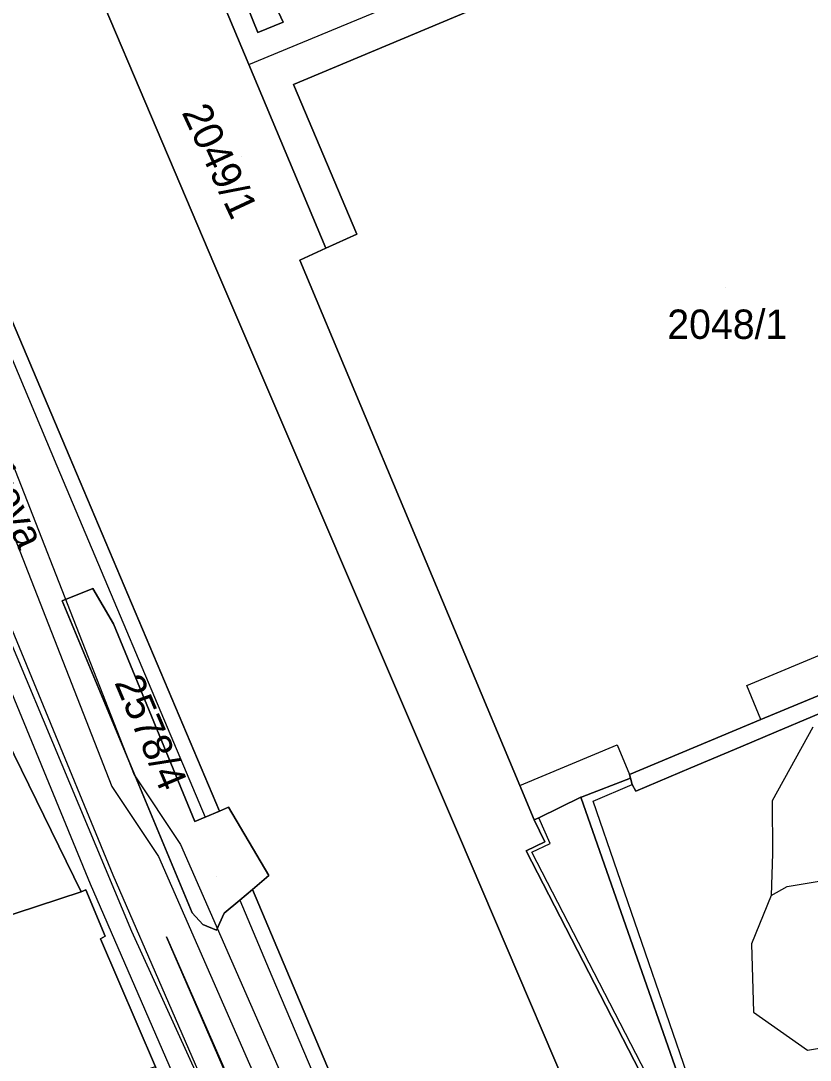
# Model space of a CAD drawing. Extents: x -263423 to -261326, y -1240067 to -1237864.
# Drawn here: x -262589.7 to -262535.9, y -1239165.7 to -1239094.9 of the extents above; entities that cross this region are included whole.
import ezdxf

# ---------------------------------------------------------------- set-up
doc = ezdxf.new("R2010")
doc.units = 0
for name, color, linetype in [('body_kn', 7, 'Continuous'), ('kladpar_druhypozemkov', 7, 'Continuous'), ('kladpar_hranice', 7, 'Continuous'), ('kladpar_parcelnecisla', 7, 'Continuous'), ('kladpar_plochy', 7, 'Continuous'), ('linie', 7, 'Continuous'), ('popisy', 7, 'Continuous'), ('tarchy_linie', 7, 'Continuous'), ('zappar_hrandruhpozemk', 7, 'Continuous')]:
    doc.layers.add(name, color=color, linetype=linetype)

msp = doc.modelspace()

# ---------------------------------------------------------------- linework, layer by layer
at = {"layer": 'body_kn'}
for p, q in [((-262571.78, -1239095.03), (-262571.78, -1239095.03)), ((-262573.52, -1239095.73), (-262573.52, -1239095.73)), ((-262574.12, -1239097.92), (-262574.12, -1239097.92)), ((-262574.12, -1239097.92), (-262574.12, -1239097.92)), ((-262571.09, -1239099.28), (-262571.09, -1239099.28)), ((-262566.76, -1239109.46), (-262566.76, -1239109.46)), ((-262568.87, -1239110.43), (-262568.87, -1239110.43)), ((-262570.64, -1239111.24), (-262570.64, -1239111.24)), ((-262576.44, -1239111.62), (-262576.44, -1239111.62)), ((-262586.37, -1239124.56), (-262586.37, -1239124.56)), ((-262587.21, -1239125.24), (-262587.21, -1239125.24)), ((-262584.76, -1239133.59), (-262584.76, -1239133.59)), ((-262586.85, -1239134.43), (-262586.85, -1239134.43)), ((-262583.35, -1239136.01), (-262583.35, -1239136.01)), ((-262540.2, -1239140.2), (-262540.2, -1239140.2)), ((-262539.23, -1239142.53), (-262539.23, -1239142.53)), ((-262539.23, -1239142.53), (-262539.23, -1239142.53)), ((-262538.19, -1239143.36), (-262538.19, -1239143.36)), ((-262549.03, -1239144.24), (-262549.03, -1239144.24)), ((-262540.6, -1239144.38), (-262540.6, -1239144.38)), ((-262544.01, -1239145.82), (-262544.01, -1239145.82)), ((-262581.93, -1239146.29), (-262581.93, -1239146.29)), ((-262548.18, -1239146.26), (-262548.18, -1239146.26)), ((-262548.11, -1239146.52), (-262548.11, -1239146.52)), ((-262583.45, -1239147.08), (-262583.45, -1239147.08)), ((-262555.65, -1239147.02), (-262555.65, -1239147.02)), ((-262555.65, -1239147.02), (-262555.65, -1239147.02)), ((-262548, -1239146.96), (-262548, -1239146.96)), ((-262547.76, -1239147.4), (-262547.76, -1239147.4)), ((-262551.51, -1239147.82), (-262551.51, -1239147.82)), ((-262551.51, -1239147.82), (-262551.51, -1239147.82)), ((-262551.4, -1239147.78), (-262551.4, -1239147.78)), ((-262550.66, -1239148.08), (-262550.66, -1239148.08)), ((-262538.46, -1239148.06), (-262538.46, -1239148.06)), ((-262576.13, -1239148.77), (-262576.13, -1239148.77)), ((-262575.51, -1239148.5), (-262575.51, -1239148.5)), ((-262575.51, -1239148.5), (-262575.51, -1239148.5)), ((-262577.8, -1239149.48), (-262577.8, -1239149.48)), ((-262577.11, -1239149.18), (-262577.11, -1239149.18)), ((-262554.67, -1239149.36), (-262554.67, -1239149.36)), ((-262554.37, -1239149.22), (-262554.37, -1239149.22)), ((-262559.84, -1239150.36), (-262559.84, -1239150.36)), ((-262553.96, -1239150.85), (-262553.96, -1239150.85)), ((-262553.58, -1239150.96), (-262553.58, -1239150.96)), ((-262578.79, -1239151.03), (-262578.79, -1239151.03)), ((-262555.22, -1239151.47), (-262555.22, -1239151.47)), ((-262554.84, -1239151.56), (-262554.84, -1239151.56)), ((-262538.43, -1239151.64), (-262538.43, -1239151.64)), ((-262580.29, -1239151.85), (-262580.29, -1239151.85)), ((-262583.38, -1239153.1), (-262583.38, -1239153.1)), ((-262572.75, -1239153.15), (-262572.75, -1239153.15)), ((-262584.91, -1239153.73), (-262584.91, -1239153.73)), ((-262585.56, -1239154.25), (-262585.56, -1239154.25)), ((-262585.56, -1239154.25), (-262585.56, -1239154.25)), ((-262585.24, -1239154.13), (-262585.24, -1239154.13)), ((-262573.88, -1239154.1), (-262573.88, -1239154.1)), ((-262538.54, -1239154.5), (-262538.54, -1239154.5)), ((-262538.54, -1239154.5), (-262538.54, -1239154.5)), ((-262537.45, -1239153.9), (-262537.45, -1239153.9)), ((-262574.73, -1239154.82), (-262574.73, -1239154.82)), ((-262574.73, -1239154.82), (-262574.73, -1239154.82)), ((-262577.99, -1239155.7), (-262577.99, -1239155.7)), ((-262575.81, -1239155.72), (-262575.81, -1239155.72)), ((-262577.25, -1239156.48), (-262577.25, -1239156.48)), ((-262583.91, -1239157.27), (-262583.91, -1239157.27)), ((-262582.13, -1239156.93), (-262582.13, -1239156.93)), ((-262579.74, -1239157.33), (-262579.74, -1239157.33)), ((-262576.32, -1239156.88), (-262576.32, -1239156.88)), ((-262584.24, -1239157.46), (-262584.24, -1239157.46)), ((-262539.86, -1239157.8), (-262539.86, -1239157.8)), ((-262572.55, -1239160), (-262572.55, -1239160)), ((-262571.53, -1239159.64), (-262571.53, -1239159.64)), ((-262571.53, -1239159.64), (-262571.53, -1239159.64)), ((-262539.73, -1239162.46), (-262539.73, -1239162.46)), ((-262536.06, -1239165.04), (-262536.06, -1239165.04))]:
    msp.add_line(p, q, dxfattribs=at)
at = {"layer": 'kladpar_druhypozemkov'}
for p, q in [((-262574.62, -1239104.15), (-262574.62, -1239104.15)), ((-262541.62, -1239113.1), (-262541.62, -1239113.1)), ((-262576.32, -1239153.25), (-262576.32, -1239153.25))]:
    msp.add_line(p, q, dxfattribs=at)
at = {"layer": 'kladpar_hranice'}
for points in [[(-262513.22, -1239243.64), (-262515.95, -1239238.18), (-262524.98, -1239221.66), (-262530.63, -1239212.83), (-262537.04, -1239201.38), (-262543.27, -1239190.25), (-262544.93, -1239185.19), (-262549.22, -1239175.19), (-262559.84, -1239150.36), (-262576.44, -1239111.62), (-262588.69, -1239082.82)], [(-262588.69, -1239082.82), (-262576.44, -1239111.62), (-262559.84, -1239150.36), (-262549.22, -1239175.19), (-262544.93, -1239185.19), (-262543.27, -1239190.25), (-262537.04, -1239201.38), (-262530.63, -1239212.83)], [(-262602.72, -1239085.95), (-262586.37, -1239124.56), (-262576.13, -1239148.77), (-262577.11, -1239149.18), (-262577.8, -1239149.48), (-262583.35, -1239136.01), (-262584.76, -1239133.59), (-262586.85, -1239134.43), (-262577.99, -1239155.7), (-262577.25, -1239156.48), (-262576.32, -1239156.88), (-262575.81, -1239155.72), (-262574.73, -1239154.82), (-262573.88, -1239154.1), (-262571.53, -1239159.64)], [(-262530.05, -1239244.29), (-262540.43, -1239222.84), (-262548.04, -1239211.3), (-262551.47, -1239205.51), (-262554.51, -1239199.66), (-262559.77, -1239187.47), (-262571.53, -1239159.64), (-262573.88, -1239154.1), (-262572.75, -1239153.15), (-262575.51, -1239148.5), (-262576.13, -1239148.77), (-262586.37, -1239124.56), (-262602.72, -1239085.95)], [(-262543.47, -1239248.83), (-262552.98, -1239228.16), (-262553.37, -1239228.35), (-262555.42, -1239223.66), (-262556.45, -1239221.35), (-262556.06, -1239221.17), (-262561.94, -1239208.27), (-262563.03, -1239205.9), (-262566.6, -1239198.07), (-262567.74, -1239198.23), (-262575.74, -1239178.23), (-262580.49, -1239166.18), (-262584.24, -1239157.46), (-262583.91, -1239157.27), (-262585.24, -1239154.13), (-262585.56, -1239154.25), (-262592.18, -1239140.76), (-262597.89, -1239126.28), (-262610.42, -1239095.63), (-262611.92, -1239091.91)], [(-262574.63, -1239092.96), (-262573.52, -1239095.73), (-262571.78, -1239095.03), (-262572.85, -1239092.7)], [(-262572.85, -1239092.7), (-262571.78, -1239095.03), (-262573.52, -1239095.73), (-262574.63, -1239092.96)], [(-262559.21, -1239094.29), (-262571.09, -1239099.28), (-262566.76, -1239109.46), (-262568.87, -1239110.43), (-262574.12, -1239097.92), (-262575.97, -1239093.5)], [(-262575.97, -1239093.5), (-262574.12, -1239097.92), (-262568.87, -1239110.43), (-262570.64, -1239111.24), (-262555.65, -1239147.02), (-262554.67, -1239149.36), (-262553.96, -1239150.85), (-262555.22, -1239151.47), (-262542.06, -1239177.04), (-262536.53, -1239187.74), (-262537.39, -1239188.21), (-262525.16, -1239211.11), (-262527.31, -1239212.2), (-262512.17, -1239243.11), (-262513.22, -1239243.64)], [(-262527.23, -1239093.05), (-262511.26, -1239130.89), (-262512.71, -1239131.5), (-262515.49, -1239132.66), (-262521.37, -1239135.13), (-262539.23, -1239142.53), (-262548.18, -1239146.26), (-262548.11, -1239146.52), (-262551.4, -1239147.78), (-262551.51, -1239147.82), (-262554.37, -1239149.22), (-262554.67, -1239149.36), (-262555.65, -1239147.02), (-262570.64, -1239111.24), (-262568.87, -1239110.43), (-262566.76, -1239109.46), (-262571.09, -1239099.28), (-262559.21, -1239094.29)], [(-262520.87, -1239136.05), (-262538.19, -1239143.36), (-262540.6, -1239144.38), (-262544.01, -1239145.82), (-262547.76, -1239147.4), (-262548, -1239146.96), (-262548.11, -1239146.52), (-262548.18, -1239146.26), (-262539.23, -1239142.53), (-262521.37, -1239135.13), (-262515.49, -1239132.66), (-262512.71, -1239131.5), (-262511.26, -1239130.89), (-262527.23, -1239093.05)], [(-262575.51, -1239148.5), (-262572.75, -1239153.15), (-262573.88, -1239154.1), (-262574.73, -1239154.82), (-262575.81, -1239155.72), (-262576.32, -1239156.88), (-262577.25, -1239156.48), (-262577.99, -1239155.7), (-262586.85, -1239134.43), (-262584.76, -1239133.59), (-262583.35, -1239136.01), (-262577.8, -1239149.48), (-262577.11, -1239149.18), (-262576.13, -1239148.77), (-262575.51, -1239148.5)], [(-262523.75, -1239210.45), (-262541.4, -1239176.69), (-262551.51, -1239147.82), (-262551.4, -1239147.78), (-262548.11, -1239146.52), (-262548, -1239146.96), (-262547.76, -1239147.4), (-262544.01, -1239145.82), (-262540.6, -1239144.38), (-262538.19, -1239143.36), (-262520.87, -1239136.05)], [(-262592.18, -1239140.76), (-262585.56, -1239154.25), (-262600.45, -1239159.14), (-262601.92, -1239159.61), (-262602.75, -1239159.91), (-262610.17, -1239162.23), (-262614.98, -1239147.38), (-262614.02, -1239146.96), (-262592.18, -1239140.76)], [(-262551.51, -1239147.82), (-262541.4, -1239176.69), (-262523.75, -1239210.45), (-262524.84, -1239210.96), (-262525.16, -1239211.11), (-262537.39, -1239188.21), (-262536.53, -1239187.74), (-262542.06, -1239177.04), (-262555.22, -1239151.47), (-262553.96, -1239150.85), (-262554.67, -1239149.36), (-262554.37, -1239149.22), (-262551.51, -1239147.82)], [(-262585.56, -1239154.25), (-262585.24, -1239154.13), (-262583.91, -1239157.27), (-262584.24, -1239157.46), (-262580.49, -1239166.18), (-262605.98, -1239173.95), (-262609.24, -1239174.96), (-262622.08, -1239178.68), (-262621.47, -1239171.45), (-262620.91, -1239165.87), (-262610.17, -1239162.23), (-262602.75, -1239159.91), (-262601.92, -1239159.61), (-262600.45, -1239159.14), (-262585.56, -1239154.25)], [(-262571.53, -1239159.64), (-262559.77, -1239187.47), (-262554.51, -1239199.66), (-262551.47, -1239205.51), (-262548.04, -1239211.3), (-262540.43, -1239222.84), (-262530.05, -1239244.29)]]:
    msp.add_lwpolyline(points, dxfattribs=at)
at = {"layer": 'kladpar_plochy'}
for points in [[(-262530.63, -1239212.83), (-262537.04, -1239201.38), (-262543.27, -1239190.25), (-262544.93, -1239185.19), (-262549.22, -1239175.19), (-262559.84, -1239150.36), (-262576.44, -1239111.62), (-262588.69, -1239082.82)], [(-262588.69, -1239082.82), (-262576.44, -1239111.62), (-262559.84, -1239150.36), (-262549.22, -1239175.19), (-262544.93, -1239185.19), (-262543.27, -1239190.25), (-262537.04, -1239201.38), (-262530.63, -1239212.83)], [(-262602.72, -1239085.95), (-262586.37, -1239124.56), (-262576.13, -1239148.77), (-262577.11, -1239149.18), (-262577.8, -1239149.48), (-262583.35, -1239136.01), (-262584.76, -1239133.59), (-262586.85, -1239134.43), (-262577.99, -1239155.7), (-262577.25, -1239156.48), (-262576.32, -1239156.88), (-262575.81, -1239155.72), (-262574.73, -1239154.82), (-262573.88, -1239154.1), (-262571.53, -1239159.64), (-262559.77, -1239187.47), (-262554.51, -1239199.66), (-262551.47, -1239205.51), (-262548.04, -1239211.3), (-262540.43, -1239222.84), (-262530.05, -1239244.29)], [(-262530.05, -1239244.29), (-262540.43, -1239222.84), (-262548.04, -1239211.3), (-262551.47, -1239205.51), (-262554.51, -1239199.66), (-262559.77, -1239187.47), (-262571.53, -1239159.64), (-262573.88, -1239154.1), (-262572.75, -1239153.15), (-262575.51, -1239148.5), (-262576.13, -1239148.77), (-262586.37, -1239124.56), (-262602.72, -1239085.95)], [(-262543.47, -1239248.83), (-262552.98, -1239228.16), (-262553.37, -1239228.35), (-262555.42, -1239223.66), (-262556.45, -1239221.35), (-262556.06, -1239221.17), (-262561.94, -1239208.27), (-262563.03, -1239205.9), (-262566.6, -1239198.07), (-262567.74, -1239198.23), (-262575.74, -1239178.23), (-262580.49, -1239166.18), (-262584.24, -1239157.46), (-262583.91, -1239157.27), (-262585.24, -1239154.13), (-262585.56, -1239154.25), (-262592.18, -1239140.76), (-262597.89, -1239126.28), (-262610.42, -1239095.63), (-262611.92, -1239091.91)], [(-262574.63, -1239092.96), (-262573.52, -1239095.73), (-262571.78, -1239095.03), (-262572.85, -1239092.7)], [(-262572.85, -1239092.7), (-262571.78, -1239095.03), (-262573.52, -1239095.73), (-262574.63, -1239092.96)], [(-262559.21, -1239094.29), (-262571.09, -1239099.28), (-262566.76, -1239109.46), (-262568.87, -1239110.43), (-262574.12, -1239097.92), (-262575.97, -1239093.5)], [(-262575.97, -1239093.5), (-262574.12, -1239097.92), (-262568.87, -1239110.43), (-262570.64, -1239111.24), (-262555.65, -1239147.02), (-262554.67, -1239149.36), (-262553.96, -1239150.85), (-262555.22, -1239151.47), (-262542.06, -1239177.04), (-262536.53, -1239187.74), (-262537.39, -1239188.21), (-262525.16, -1239211.11)], [(-262527.23, -1239093.05), (-262511.26, -1239130.89), (-262512.71, -1239131.5), (-262515.49, -1239132.66), (-262521.37, -1239135.13), (-262539.23, -1239142.53), (-262548.18, -1239146.26), (-262548.11, -1239146.52), (-262551.4, -1239147.78), (-262551.51, -1239147.82), (-262554.37, -1239149.22), (-262554.67, -1239149.36), (-262555.65, -1239147.02), (-262570.64, -1239111.24), (-262568.87, -1239110.43), (-262566.76, -1239109.46), (-262571.09, -1239099.28), (-262559.21, -1239094.29)], [(-262520.87, -1239136.05), (-262538.19, -1239143.36), (-262540.6, -1239144.38), (-262544.01, -1239145.82), (-262547.76, -1239147.4), (-262548, -1239146.96), (-262548.11, -1239146.52), (-262548.18, -1239146.26), (-262539.23, -1239142.53), (-262521.37, -1239135.13)], [(-262523.75, -1239210.45), (-262541.4, -1239176.69), (-262551.51, -1239147.82), (-262551.4, -1239147.78), (-262548.11, -1239146.52), (-262548, -1239146.96), (-262547.76, -1239147.4), (-262544.01, -1239145.82), (-262540.6, -1239144.38), (-262538.19, -1239143.36), (-262520.87, -1239136.05)]]:
    msp.add_lwpolyline(points, dxfattribs=at)
for points in [[(-262575.51, -1239148.5), (-262572.75, -1239153.15), (-262573.88, -1239154.1), (-262574.73, -1239154.82), (-262575.81, -1239155.72), (-262576.32, -1239156.88), (-262577.25, -1239156.48), (-262577.99, -1239155.7), (-262586.85, -1239134.43), (-262584.76, -1239133.59), (-262583.35, -1239136.01), (-262577.8, -1239149.48), (-262577.11, -1239149.18), (-262576.13, -1239148.77)], [(-262592.18, -1239140.76), (-262585.56, -1239154.25), (-262600.45, -1239159.14), (-262601.92, -1239159.61), (-262602.75, -1239159.91), (-262610.17, -1239162.23), (-262614.98, -1239147.38), (-262614.02, -1239146.96)], [(-262551.51, -1239147.82), (-262541.4, -1239176.69), (-262523.75, -1239210.45), (-262524.84, -1239210.96), (-262525.16, -1239211.11), (-262537.39, -1239188.21), (-262536.53, -1239187.74), (-262542.06, -1239177.04), (-262555.22, -1239151.47), (-262553.96, -1239150.85), (-262554.67, -1239149.36), (-262554.37, -1239149.22)], [(-262585.56, -1239154.25), (-262585.24, -1239154.13), (-262583.91, -1239157.27), (-262584.24, -1239157.46), (-262580.49, -1239166.18), (-262605.98, -1239173.95), (-262609.24, -1239174.96), (-262622.08, -1239178.68), (-262621.47, -1239171.45), (-262620.91, -1239165.87), (-262610.17, -1239162.23), (-262602.75, -1239159.91), (-262601.92, -1239159.61), (-262600.45, -1239159.14)]]:
    msp.add_lwpolyline(points, close=True, dxfattribs=at)
at = {"layer": 'linie'}
msp.add_lwpolyline([(-262611.92, -1239091.91), (-262610.42, -1239095.63), (-262597.89, -1239126.28), (-262592.18, -1239140.76), (-262585.56, -1239154.25), (-262585.24, -1239154.13), (-262583.91, -1239157.27), (-262584.24, -1239157.46), (-262580.49, -1239166.18), (-262575.74, -1239178.23), (-262567.74, -1239198.23), (-262566.6, -1239198.07), (-262563.03, -1239205.9), (-262561.94, -1239208.27), (-262556.06, -1239221.17), (-262556.45, -1239221.35), (-262555.42, -1239223.66), (-262553.37, -1239228.35), (-262552.98, -1239228.16), (-262543.47, -1239248.83)], dxfattribs=at)
at = {"layer": 'tarchy_linie'}
for points in [[(-262613.69, -1239082.95), (-262613.02, -1239084.51), (-262614.02, -1239086.51), (-262611.52, -1239092.51), (-262609.52, -1239093.01), (-262608.25, -1239095.76), (-262603.42, -1239104.28), (-262598.61, -1239116.19), (-262583.38, -1239153.1), (-262568.22, -1239187.97), (-262543.46, -1239241.35), (-262541.52, -1239246.51), (-262539.02, -1239246.51), (-262535.23, -1239256.14), (-262511.56, -1239307.97), (-262487.76, -1239359.26), (-262467.57, -1239391.97), (-262444.02, -1239444.87), (-262442.69, -1239447.27)], [(-262608.18, -1239084.44), (-262606.82, -1239087.41), (-262583.45, -1239147.08), (-262580.29, -1239151.85), (-262562.56, -1239192.26), (-262546.67, -1239225.53), (-262533.38, -1239253.98), (-262525.2, -1239271.38), (-262508.02, -1239307.59), (-262503.72, -1239317.17), (-262482.39, -1239363.59), (-262461.46, -1239409.68), (-262443.58, -1239447.57)], [(-262605.27, -1239086.7), (-262581.93, -1239146.29), (-262578.79, -1239151.03), (-262561, -1239191.58), (-262545.14, -1239224.8), (-262531.84, -1239253.26)], [(-262513.32, -1239308.08), (-262536.53, -1239257.27), (-262538.66, -1239258.23), (-262538.73, -1239258.09), (-262539.34, -1239256.66), (-262539.63, -1239255.97), (-262540.03, -1239255.11), (-262537.8, -1239254.11), (-262540.14, -1239248.16), (-262542.66, -1239248.16), (-262544.98, -1239241.99), (-262569.73, -1239188.63), (-262584.91, -1239153.73), (-262600.14, -1239116.81), (-262604.91, -1239105), (-262609.75, -1239096.45), (-262610.69, -1239094.42)], [(-262564.5, -1239192.07), (-262566.71, -1239187.31), (-262579.74, -1239157.33), (-262564.5, -1239192.07)]]:
    msp.add_lwpolyline(points, dxfattribs=at)
at = {"layer": 'zappar_hrandruhpozemk'}
for p, q in [((-262574.12, -1239097.92), (-262560.07, -1239092.08)), ((-262540.2, -1239140.2), (-262522.36, -1239132.77)), ((-262539.23, -1239142.53), (-262540.2, -1239140.2)), ((-262555.65, -1239147.02), (-262549.03, -1239144.24)), ((-262549.03, -1239144.24), (-262548.18, -1239146.26)), ((-262550.66, -1239148.08), (-262548, -1239146.96)), ((-262540.91, -1239176.42), (-262550.66, -1239148.08)), ((-262541.75, -1239176.88), (-262554.84, -1239151.56)), ((-262574.73, -1239154.82), (-262572.55, -1239160)), ((-262572.55, -1239160), (-262560.85, -1239187.71))]:
    msp.add_line(p, q, dxfattribs=at)
for points in [[(-262603.55, -1239086.25), (-262587.21, -1239125.24), (-262577.11, -1239149.18)], [(-262611.92, -1239091.91), (-262610.58, -1239091.31), (-262610.07, -1239091.25), (-262609.63, -1239091.39), (-262609.32, -1239091.91), (-262608.95, -1239092.49), (-262595.33, -1239125.38), (-262582.13, -1239156.93), (-262572.99, -1239176.96)], [(-262535.7, -1239143.04), (-262538.46, -1239148.06), (-262538.43, -1239151.64), (-262538.54, -1239154.5), (-262539.86, -1239157.8), (-262539.73, -1239162.46), (-262536.06, -1239165.04), (-262533.23, -1239164.58), (-262532.97, -1239165.22)], [(-262554.84, -1239151.56), (-262553.58, -1239150.96), (-262554.37, -1239149.22)], [(-262538.54, -1239154.5), (-262537.45, -1239153.9), (-262534.72, -1239153.45), (-262533.33, -1239154.12), (-262531.51, -1239156.55)]]:
    msp.add_lwpolyline(points, dxfattribs=at)

# ---------------------------------------------------------------- texts
at = {"layer": 'kladpar_parcelnecisla'}
for s, rotation, p in [('2049/1', 295, (-262578.723, -1239101.171)), ('2578/4', 293, (-262583.305, -1239140))]:
    msp.add_text(s, height=2, rotation=rotation, dxfattribs=at).set_placement(p)
msp.add_text('2048/1', height=2, dxfattribs=at).set_placement((-262545.61, -1239116.6))
at = {"layer": 'popisy'}
msp.add_text('Štefánikova', height=2, rotation=294, dxfattribs=at).set_placement((-262595.452, -1239118.289))
msp.add_text('Štefánikova', height=2, rotation=294, dxfattribs=at).set_placement((-262595.452, -1239118.289))

doc.saveas('drawing.dxf')
